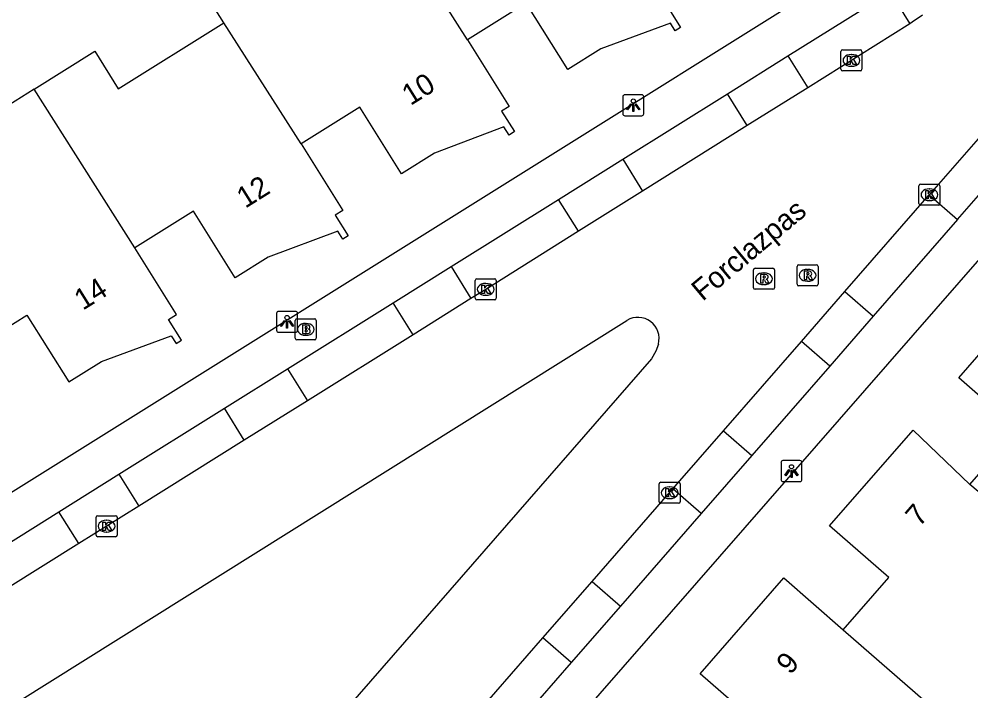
# Model space of a CAD drawing. Extents: x 158838 to 160074, y 386376 to 387776.
# Drawn here: x 159192.17 to 159237.45, y 386883.54 to 386915.5 of the extents above; entities that cross this region are included whole.
import ezdxf

# ---------------------------------------------------------------- set-up
doc = ezdxf.new("R2010")
doc.units = 0
for name, color, linetype in [('IMGEO_Brandkraan', 7, 'Continuous'), ('IMGEO_Kolk', 7, 'Continuous'), ('IMGEO_Lichtpunt', 7, 'Continuous'), ('IMGEO_Openbare_ruimte_label', 7, 'Continuous'), ('IMGEO_Pand', 7, 'Continuous'), ('IMGEO_Pand_nummerreeks', 7, 'Continuous'), ('IMGEO_Parkeervlak_open', 7, 'Continuous'), ('IMGEO_Rijbaan_lokaal_open', 7, 'Continuous'), ('IMGEO_Rioolput', 7, 'Continuous'), ('IMGEO_Voetpad_open', 7, 'Continuous')]:
    doc.layers.add(name, color=color, linetype=linetype)

msp = doc.modelspace()

# ---------------------------------------------------------------- linework, layer by layer
at = {"layer": 'IMGEO_Brandkraan'}
for p, q in [((159205.306, 386900.315), (159205.306, 386901.167)), ((159205.381, 386901.241), (159206.233, 386901.241)), ((159206.307, 386901.167), (159206.307, 386900.315)), ((159205.794, 386901.021), (159205.819, 386901.021)), ((159205.817, 386900.461), (159205.792, 386900.461)), ((159206.233, 386900.241), (159205.381, 386900.241))]:
    msp.add_line(p, q, dxfattribs=at)
for points in [[(159205.306, 386900.315), (159205.306, 386901.167)], [(159205.381, 386901.241), (159206.233, 386901.241)], [(159206.307, 386901.167), (159206.307, 386900.315)], [(159205.654, 386900.941), (159205.654, 386900.541), (159205.867, 386900.541)], [(159205.885, 386900.941), (159205.654, 386900.941)], [(159205.833, 386900.86), (159205.779, 386900.86), (159205.779, 386900.784)], [(159205.779, 386900.784), (159205.832, 386900.784)], [(159205.841, 386900.708), (159205.779, 386900.708), (159205.779, 386900.627)], [(159205.779, 386900.627), (159205.841, 386900.627)], [(159206.233, 386900.241), (159205.381, 386900.241)]]:
    msp.add_lwpolyline(points, dxfattribs=at)
for centre, radius, start, end in [((159205.383, 386901.165), 0.0765, 91.552, 178.448), ((159205.383, 386901.165), 0.0765, 91.552, 178.448), ((159206.231, 386901.165), 0.0765, 1.552, 88.448), ((159206.231, 386901.165), 0.0765, 1.552, 88.448), ((159205.834, 386900.822), 0.0379, 267.8285, 90.9355), ((159205.842, 386900.667), 0.0404, 269.8759, 90.5077), ((159205.889, 386900.796), 0.145, 59.4692, 91.5367), ((159205.914, 386900.843), 0.0922, 285.5137, 58.1501), ((159205.919, 386900.651), 0.105, 301.3115, 78.989), ((159205.383, 386900.317), 0.0765, 181.552, 268.448), ((159205.383, 386900.317), 0.0765, 181.552, 268.448), ((159205.873, 386900.792), 0.251, 268.6676, 293.5347), ((159206.231, 386900.317), 0.0765, 271.552, 358.448), ((159206.231, 386900.317), 0.0765, 271.552, 358.448)]:
    msp.add_arc(centre, radius, start, end, dxfattribs=at)
for centre, major_axis, ratio, start_param, end_param in [((159205.793, 386900.741), (-0.387, 0.002), 0.722429, 4.712389, 7.853982), ((159205.818, 386900.741), (-0.39, 0.002), 0.717154, 1.570796, 4.712389)]:
    msp.add_ellipse(centre, major_axis=major_axis, ratio=ratio, start_param=start_param, end_param=end_param, dxfattribs=at)
at = {"layer": 'IMGEO_Kolk'}
for p, q in [((159231.261, 386913.106), (159231.261, 386913.958)), ((159231.336, 386914.032), (159232.188, 386914.032)), ((159232.262, 386913.958), (159232.262, 386913.106)), ((159231.749, 386913.812), (159231.774, 386913.812)), ((159232.188, 386913.032), (159231.336, 386913.032)), ((159231.772, 386913.252), (159231.747, 386913.252)), ((159234.972, 386906.718), (159234.972, 386907.57)), ((159235.047, 386907.644), (159235.899, 386907.644)), ((159235.973, 386907.57), (159235.973, 386906.718)), ((159235.46, 386907.424), (159235.485, 386907.424)), ((159235.899, 386906.644), (159235.047, 386906.644)), ((159235.483, 386906.864), (159235.458, 386906.864)), ((159213.866, 386902.217), (159213.866, 386903.069)), ((159213.941, 386903.143), (159214.793, 386903.143)), ((159214.867, 386903.069), (159214.867, 386902.217)), ((159214.354, 386902.923), (159214.379, 386902.923)), ((159214.793, 386902.143), (159213.941, 386902.143)), ((159214.377, 386902.363), (159214.352, 386902.363)), ((159222.69, 386893.47), (159223.542, 386893.47)), ((159222.615, 386892.544), (159222.615, 386893.396)), ((159223.103, 386893.25), (159223.128, 386893.25)), ((159223.616, 386893.396), (159223.616, 386892.544)), ((159223.126, 386892.69), (159223.101, 386892.69)), ((159223.542, 386892.47), (159222.69, 386892.47)), ((159195.834, 386890.953), (159195.834, 386891.805)), ((159195.909, 386891.879), (159196.761, 386891.879)), ((159196.322, 386891.659), (159196.347, 386891.659)), ((159196.835, 386891.805), (159196.835, 386890.953)), ((159196.761, 386890.879), (159195.909, 386890.879)), ((159196.345, 386891.099), (159196.32, 386891.099))]:
    msp.add_line(p, q, dxfattribs=at)
for points in [[(159231.261, 386913.106), (159231.261, 386913.958)], [(159231.336, 386914.032), (159232.188, 386914.032)], [(159232.262, 386913.958), (159232.262, 386913.106)], [(159231.582, 386913.732), (159231.705, 386913.732), (159231.705, 386913.581), (159231.835, 386913.732), (159231.999, 386913.732), (159231.853, 386913.581), (159232.006, 386913.332), (159231.854, 386913.332), (159231.769, 386913.496), (159231.705, 386913.429), (159231.705, 386913.332), (159231.582, 386913.332), (159231.582, 386913.732)], [(159232.188, 386913.032), (159231.336, 386913.032)], [(159234.972, 386906.718), (159234.972, 386907.57)], [(159235.047, 386907.644), (159235.899, 386907.644)], [(159235.973, 386907.57), (159235.973, 386906.718)], [(159235.293, 386907.344), (159235.416, 386907.344), (159235.416, 386907.193), (159235.546, 386907.344), (159235.71, 386907.344), (159235.564, 386907.193), (159235.717, 386906.944), (159235.565, 386906.944), (159235.48, 386907.108), (159235.416, 386907.041), (159235.416, 386906.944), (159235.293, 386906.944), (159235.293, 386907.344)], [(159235.899, 386906.644), (159235.047, 386906.644)], [(159213.866, 386902.217), (159213.866, 386903.069)], [(159213.941, 386903.143), (159214.793, 386903.143)], [(159214.867, 386903.069), (159214.867, 386902.217)], [(159214.187, 386902.843), (159214.31, 386902.843), (159214.31, 386902.692), (159214.44, 386902.843), (159214.604, 386902.843), (159214.458, 386902.692), (159214.611, 386902.443), (159214.459, 386902.443), (159214.374, 386902.607), (159214.31, 386902.54), (159214.31, 386902.443), (159214.187, 386902.443), (159214.187, 386902.843)], [(159214.793, 386902.143), (159213.941, 386902.143)], [(159222.69, 386893.47), (159223.542, 386893.47)], [(159222.615, 386892.544), (159222.615, 386893.396)], [(159222.936, 386893.17), (159223.059, 386893.17), (159223.059, 386893.019), (159223.189, 386893.17), (159223.353, 386893.17), (159223.207, 386893.019), (159223.36, 386892.77), (159223.208, 386892.77), (159223.123, 386892.934), (159223.059, 386892.867), (159223.059, 386892.77), (159222.936, 386892.77), (159222.936, 386893.17)], [(159223.616, 386893.396), (159223.616, 386892.544)], [(159223.542, 386892.47), (159222.69, 386892.47)], [(159195.834, 386890.953), (159195.834, 386891.805)], [(159195.909, 386891.879), (159196.761, 386891.879)], [(159196.835, 386891.805), (159196.835, 386890.953)], [(159196.155, 386891.579), (159196.278, 386891.579), (159196.278, 386891.428), (159196.408, 386891.579), (159196.572, 386891.579), (159196.426, 386891.428), (159196.579, 386891.179), (159196.427, 386891.179), (159196.342, 386891.343), (159196.278, 386891.276), (159196.278, 386891.179), (159196.155, 386891.179), (159196.155, 386891.579)], [(159196.761, 386890.879), (159195.909, 386890.879)]]:
    msp.add_lwpolyline(points, dxfattribs=at)
for centre, start, end in [((159231.338, 386913.956), 91.552, 178.448), ((159231.338, 386913.956), 91.552, 178.448), ((159232.186, 386913.956), 1.552, 88.448), ((159232.186, 386913.956), 1.552, 88.448), ((159231.338, 386913.108), 181.552, 268.448), ((159231.338, 386913.108), 181.552, 268.448), ((159232.186, 386913.108), 271.552, 358.448), ((159232.186, 386913.108), 271.552, 358.448), ((159235.049, 386907.568), 91.552, 178.448), ((159235.049, 386907.568), 91.552, 178.448), ((159235.897, 386907.568), 1.552, 88.448), ((159235.897, 386907.568), 1.552, 88.448), ((159235.049, 386906.72), 181.552, 268.448), ((159235.049, 386906.72), 181.552, 268.448), ((159235.897, 386906.72), 271.552, 358.448), ((159235.897, 386906.72), 271.552, 358.448), ((159213.943, 386903.067), 91.552, 178.448), ((159213.943, 386903.067), 91.552, 178.448), ((159214.791, 386903.067), 1.552, 88.448), ((159214.791, 386903.067), 1.552, 88.448), ((159213.943, 386902.219), 181.552, 268.448), ((159213.943, 386902.219), 181.552, 268.448), ((159214.791, 386902.219), 271.552, 358.448), ((159214.791, 386902.219), 271.552, 358.448), ((159222.692, 386893.394), 91.552, 178.448), ((159222.692, 386893.394), 91.552, 178.448), ((159223.54, 386893.394), 1.552, 88.448), ((159223.54, 386893.394), 1.552, 88.448), ((159222.692, 386892.546), 181.552, 268.448), ((159222.692, 386892.546), 181.552, 268.448), ((159223.54, 386892.546), 271.552, 358.448), ((159223.54, 386892.546), 271.552, 358.448), ((159195.911, 386891.803), 91.552, 178.448), ((159195.911, 386891.803), 91.552, 178.448), ((159196.759, 386891.803), 1.552, 88.448), ((159196.759, 386891.803), 1.552, 88.448), ((159195.911, 386890.955), 181.552, 268.448), ((159195.911, 386890.955), 181.552, 268.448), ((159196.759, 386890.955), 271.552, 358.448), ((159196.759, 386890.955), 271.552, 358.448)]:
    msp.add_arc(centre, 0.0765, start, end, dxfattribs=at)
for centre, major_axis, ratio, start_param, end_param in [((159231.748, 386913.532), (-0.387, 0.002), 0.722429, 4.712389, 7.853982), ((159231.773, 386913.532), (-0.39, 0.002), 0.717154, 1.570796, 4.712389), ((159235.459, 386907.144), (-0.387, 0.002), 0.722429, 4.712389, 7.853982), ((159235.484, 386907.144), (-0.39, 0.002), 0.717154, 1.570796, 4.712389), ((159214.353, 386902.643), (-0.387, 0.002), 0.722429, 4.712389, 7.853982), ((159214.378, 386902.643), (-0.39, 0.002), 0.717154, 1.570796, 4.712389), ((159223.102, 386892.97), (-0.387, 0.002), 0.722429, 4.712389, 7.853982), ((159223.127, 386892.97), (-0.39, 0.002), 0.717154, 1.570796, 4.712389), ((159196.321, 386891.379), (-0.387, 0.002), 0.722429, 4.712389, 7.853982), ((159196.346, 386891.379), (-0.39, 0.002), 0.717154, 1.570796, 4.712389)]:
    msp.add_ellipse(centre, major_axis=major_axis, ratio=ratio, start_param=start_param, end_param=end_param, dxfattribs=at)
at = {"layer": 'IMGEO_Lichtpunt'}
for p, q in [((159220.887, 386911.801), (159220.887, 386910.994)), ((159220.887, 386911.801), (159220.887, 386910.994)), ((159221.789, 386911.896), (159220.981, 386911.896)), ((159221.789, 386911.896), (159220.981, 386911.896)), ((159221.883, 386910.994), (159221.883, 386911.801)), ((159221.883, 386910.994), (159221.883, 386911.801)), ((159220.981, 386910.9), (159221.789, 386910.9)), ((159220.981, 386910.9), (159221.789, 386910.9)), ((159204.419, 386901.502), (159204.419, 386900.695)), ((159204.419, 386901.502), (159204.419, 386900.695)), ((159205.321, 386901.597), (159204.513, 386901.597)), ((159205.321, 386901.597), (159204.513, 386901.597)), ((159205.415, 386900.695), (159205.415, 386901.502)), ((159205.415, 386900.695), (159205.415, 386901.502)), ((159204.513, 386900.601), (159205.321, 386900.601)), ((159204.513, 386900.601), (159205.321, 386900.601)), ((159228.412, 386894.406), (159228.412, 386893.599)), ((159228.412, 386894.406), (159228.412, 386893.599)), ((159229.314, 386894.501), (159228.506, 386894.501)), ((159229.314, 386894.501), (159228.506, 386894.501)), ((159229.408, 386893.599), (159229.408, 386894.406)), ((159229.408, 386893.599), (159229.408, 386894.406)), ((159228.506, 386893.505), (159229.314, 386893.505)), ((159228.506, 386893.505), (159229.314, 386893.505))]:
    msp.add_line(p, q, dxfattribs=at)
for points in [[(159221.261, 386911.465), (159221.3, 386911.437), (159221.112, 386911.175), (159221.074, 386911.202), (159221.261, 386911.465)], [(159221.363, 386911.417), (159221.41, 386911.417), (159221.41, 386911.095), (159221.363, 386911.095), (159221.363, 386911.417)], [(159221.473, 386911.437), (159221.511, 386911.464), (159221.698, 386911.202), (159221.659, 386911.174), (159221.473, 386911.437)], [(159204.793, 386901.166), (159204.832, 386901.138), (159204.644, 386900.876), (159204.606, 386900.903), (159204.793, 386901.166)], [(159205.005, 386901.138), (159205.043, 386901.165), (159205.23, 386900.903), (159205.191, 386900.875), (159205.005, 386901.138)], [(159204.895, 386901.118), (159204.942, 386901.118), (159204.942, 386900.796), (159204.895, 386900.796), (159204.895, 386901.118)], [(159228.786, 386894.07), (159228.825, 386894.042), (159228.637, 386893.78), (159228.599, 386893.807), (159228.786, 386894.07)], [(159228.888, 386894.022), (159228.935, 386894.022), (159228.935, 386893.7), (159228.888, 386893.7), (159228.888, 386894.022)], [(159228.998, 386894.042), (159229.036, 386894.069), (159229.223, 386893.807), (159229.184, 386893.779), (159228.998, 386894.042)]]:
    msp.add_lwpolyline(points, dxfattribs=at)
for centre in [(159221.386, 386911.599), (159204.918, 386901.3), (159228.911, 386894.204)]:
    msp.add_circle(centre, 0.0994, dxfattribs=at)
for centre, start, end in [((159220.981, 386911.801), 90, 180), ((159220.981, 386911.801), 90, 180), ((159221.789, 386911.801), 0, 90), ((159221.789, 386911.801), 0, 90), ((159220.981, 386910.994), 180, 270), ((159220.981, 386910.994), 180, 270), ((159221.789, 386910.994), 270, 0), ((159221.789, 386910.994), 270, 360), ((159204.513, 386901.502), 90, 180), ((159204.513, 386901.502), 90, 180), ((159205.321, 386901.502), 0, 90), ((159205.321, 386901.502), 0, 90), ((159204.513, 386900.695), 180, 270), ((159204.513, 386900.695), 180, 270), ((159205.321, 386900.695), 270, 0), ((159205.321, 386900.695), 270, 360), ((159228.506, 386894.406), 90, 180), ((159228.506, 386894.406), 90, 180), ((159229.314, 386894.406), 0, 90), ((159229.314, 386894.406), 0, 90), ((159228.506, 386893.599), 180, 270), ((159228.506, 386893.599), 180, 270), ((159229.314, 386893.599), 270, 0), ((159229.314, 386893.599), 270, 360)]:
    msp.add_arc(centre, 0.0946, start, end, dxfattribs=at)
at = {"layer": 'IMGEO_Pand'}
for points in [[(159201.908, 386915.311), (159200.804, 386917.086), (159203.608, 386918.838), (159208.73, 386922.039), (159209.844, 386920.261)], [(159213.501, 386914.511), (159209.844, 386920.261)], [(159221.417, 386919.464), (159223.399, 386916.297), (159223.026, 386916.064), (159223.635, 386915.09), (159223.381, 386914.931), (159223.148, 386915.304), (159219.845, 386914.073), (159218.277, 386913.092), (159216.295, 386916.259), (159213.501, 386914.511)], [(159192.89, 386912.158), (159195.772, 386913.965), (159196.88, 386912.184), (159201.908, 386915.311)], [(159205.591, 386909.562), (159201.908, 386915.311)], [(159213.501, 386914.511), (159215.482, 386911.344), (159215.118, 386911.116), (159215.728, 386910.142), (159215.474, 386909.983), (159215.235, 386910.364), (159211.928, 386909.119), (159210.368, 386908.143), (159208.386, 386911.31), (159205.591, 386909.562)], [(159192.89, 386912.158), (159188.356, 386909.315), (159185.551, 386913.789), (159182.167, 386911.667), (159184.973, 386907.194), (159186.089, 386905.415)], [(159197.67, 386904.617), (159192.89, 386912.158)], [(159205.591, 386909.562), (159207.573, 386906.395), (159207.209, 386906.167), (159207.818, 386905.193), (159207.564, 386905.034), (159207.331, 386905.407), (159204.02, 386904.171), (159202.452, 386903.19), (159200.465, 386906.365), (159197.67, 386904.617)], [(159189.75, 386899.673), (159192.545, 386901.421), (159194.537, 386898.237), (159196.097, 386899.213), (159199.412, 386900.439), (159199.64, 386900.075), (159199.894, 386900.234), (159199.284, 386901.208), (159199.657, 386901.441), (159197.67, 386904.617)], [(159237.392, 386893.355), (159239.681, 386895.976), (159236.864, 386898.436), (159240.835, 386902.983), (159243.652, 386900.523)], [(159231.368, 386886.458), (159233.539, 386888.943), (159230.722, 386891.403), (159234.694, 386895.951), (159237.392, 386893.355)], [(159245.136, 386886.857), (159237.392, 386893.355)], [(159225.234, 386879.434), (159227.39, 386881.903), (159224.573, 386884.363), (159228.552, 386888.918), (159231.368, 386886.458)], [(159231.368, 386886.458), (159236.505, 386881.984), (159237.414, 386881.195)]]:
    msp.add_lwpolyline(points, dxfattribs=at)
at = {"layer": 'IMGEO_Parkeervlak_open'}
for points in [[(159228.739, 386913.745), (159229.685, 386912.234)], [(159226.808, 386910.433), (159225.861, 386911.946)], [(159220.881, 386908.832), (159221.83, 386907.316)], [(159235.464, 386907.14), (159236.814, 386905.963)], [(159218.777, 386905.405), (159217.827, 386906.923)], [(159212.716, 386903.727), (159213.666, 386902.206)], [(159231.452, 386902.539), (159232.801, 386901.363)], [(159210.911, 386900.485), (159209.961, 386902.005)], [(159230.727, 386898.986), (159229.379, 386900.162)], [(159204.937, 386898.864), (159205.885, 386897.346)], [(159202.883, 386895.471), (159201.936, 386896.987)], [(159225.682, 386895.921), (159227.028, 386894.746)], [(159196.916, 386893.848), (159197.862, 386892.335)], [(159224.617, 386891.983), (159223.271, 386893.156)], [(159195.009, 386890.553), (159194.064, 386892.065)], [(159219.432, 386888.752), (159220.776, 386887.58)], [(159218.433, 386884.894), (159217.089, 386886.065)]]:
    msp.add_lwpolyline(points, dxfattribs=at)
at = {"layer": 'IMGEO_Rijbaan_lokaal_open'}
for points in [[(159235.149, 386915.684), (159234.647, 386915.341), (159234.544, 386915.277)], [(159234.544, 386915.277), (159229.685, 386912.234)], [(159229.685, 386912.234), (159226.808, 386910.433)], [(159226.808, 386910.433), (159221.83, 386907.316)], [(159237.784, 386909.796), (159235.464, 386907.14)], [(159221.83, 386907.316), (159218.777, 386905.405)], [(159231.452, 386902.539), (159235.464, 386907.14)], [(159218.777, 386905.405), (159214.364, 386902.642), (159213.666, 386902.206)], [(159229.379, 386900.162), (159231.452, 386902.539)], [(159213.666, 386902.206), (159210.911, 386900.485)], [(159181.784, 386876.565), (159182.372, 386876.944), (159221.08, 386901.167)], [(159210.911, 386900.485), (159205.885, 386897.346)], [(159222.579, 386900.042), (159222.46, 386899.698), (159222.248, 386899.343), (159190.765, 386863.238), (159190.378, 386862.801)], [(159225.682, 386895.921), (159229.379, 386900.162)], [(159205.885, 386897.346), (159202.883, 386895.471)], [(159223.271, 386893.156), (159225.682, 386895.921)], [(159202.883, 386895.471), (159197.862, 386892.335)], [(159219.432, 386888.752), (159223.271, 386893.156)], [(159197.862, 386892.335), (159195.009, 386890.553)], [(159195.009, 386890.553), (159189.908, 386887.367)], [(159217.089, 386886.065), (159219.432, 386888.752)], [(159213.362, 386881.79), (159217.089, 386886.065)]]:
    msp.add_lwpolyline(points, dxfattribs=at)
msp.add_arc((159221.602, 386900.302), 1.011, 345.1102, 121.1133, dxfattribs=at)
at = {"layer": 'IMGEO_Rioolput'}
for p, q in [((159227.101, 386902.72), (159227.101, 386903.572)), ((159227.176, 386903.646), (159228.028, 386903.646)), ((159227.589, 386903.426), (159227.614, 386903.426)), ((159228.102, 386903.572), (159228.102, 386902.72)), ((159229.175, 386902.884), (159229.175, 386903.736)), ((159229.25, 386903.81), (159230.102, 386903.81)), ((159229.663, 386903.59), (159229.688, 386903.59)), ((159230.176, 386903.736), (159230.176, 386902.884)), ((159229.686, 386903.03), (159229.661, 386903.03)), ((159228.028, 386902.646), (159227.176, 386902.646)), ((159227.612, 386902.866), (159227.587, 386902.866)), ((159230.102, 386902.81), (159229.25, 386902.81))]:
    msp.add_line(p, q, dxfattribs=at)
for points in [[(159227.101, 386902.72), (159227.101, 386903.572)], [(159227.176, 386903.646), (159228.028, 386903.646)], [(159228.102, 386903.572), (159228.102, 386902.72)], [(159229.175, 386902.884), (159229.175, 386903.736)], [(159229.25, 386903.81), (159230.102, 386903.81)], [(159229.764, 386903.508), (159229.512, 386903.51), (159229.512, 386903.11)], [(159229.69, 386903.429), (159229.636, 386903.429), (159229.636, 386903.348)], [(159230.176, 386903.736), (159230.176, 386902.884)], [(159227.69, 386903.344), (159227.438, 386903.346), (159227.438, 386902.946)], [(159227.438, 386902.946), (159227.562, 386902.946), (159227.562, 386903.108), (159227.573, 386903.108)], [(159227.616, 386903.265), (159227.562, 386903.265), (159227.562, 386903.184)], [(159227.562, 386903.184), (159227.614, 386903.184)], [(159227.62, 386903.079), (159227.691, 386902.946), (159227.831, 386902.946), (159227.766, 386903.072)], [(159229.512, 386903.11), (159229.636, 386903.11), (159229.636, 386903.272), (159229.647, 386903.272)], [(159229.636, 386903.348), (159229.688, 386903.348)], [(159229.694, 386903.243), (159229.765, 386903.11), (159229.905, 386903.11), (159229.84, 386903.236)], [(159228.028, 386902.646), (159227.176, 386902.646)], [(159230.102, 386902.81), (159229.25, 386902.81)]]:
    msp.add_lwpolyline(points, dxfattribs=at)
for centre, radius, start, end in [((159227.178, 386903.57), 0.0765, 91.552, 178.448), ((159227.178, 386903.57), 0.0765, 91.552, 178.448), ((159228.026, 386903.57), 0.0765, 1.552, 88.448), ((159228.026, 386903.57), 0.0765, 1.552, 88.448), ((159229.252, 386903.734), 0.0765, 91.552, 178.448), ((159229.252, 386903.734), 0.0765, 91.552, 178.448), ((159229.696, 386903.333), 0.0964, 77.0061, 93.1865), ((159229.71, 386903.39), 0.0378, 276.6634, 79.6772), ((159229.763, 386903.398), 0.109, 350.3612, 89.416), ((159230.1, 386903.734), 0.0765, 1.552, 88.448), ((159230.1, 386903.734), 0.0765, 1.552, 88.448), ((159227.572, 386903.055), 0.0533, 26.0293, 88.6989), ((159227.598, 386903.373), 0.19, 274.7715, 282.9687), ((159227.622, 386903.169), 0.0964, 77.0061, 93.1865), ((159227.636, 386903.226), 0.0378, 276.6634, 79.6772), ((159227.689, 386903.234), 0.109, 350.3612, 89.416), ((159227.687, 386903.234), 0.112, 277.5842, 350.9817), ((159227.671, 386903.019), 0.108, 29.5134, 73.7905), ((159229.646, 386903.219), 0.0533, 26.0293, 88.6989), ((159229.672, 386903.537), 0.19, 274.7715, 282.9687), ((159229.761, 386903.398), 0.112, 277.5842, 350.9817), ((159229.745, 386903.183), 0.108, 29.5134, 73.7905), ((159227.178, 386902.722), 0.0765, 181.552, 268.448), ((159227.178, 386902.722), 0.0765, 181.552, 268.448), ((159228.026, 386902.722), 0.0765, 271.552, 358.448), ((159228.026, 386902.722), 0.0765, 271.552, 358.448), ((159229.252, 386902.886), 0.0765, 181.552, 268.448), ((159229.252, 386902.886), 0.0765, 181.552, 268.448), ((159230.1, 386902.886), 0.0765, 271.552, 358.448), ((159230.1, 386902.886), 0.0765, 271.552, 358.448)]:
    msp.add_arc(centre, radius, start, end, dxfattribs=at)
for centre, major_axis, ratio, start_param, end_param in [((159227.588, 386903.146), (-0.387, 0.002), 0.722429, 4.712389, 7.853982), ((159227.613, 386903.146), (-0.39, 0.002), 0.717154, 1.570796, 4.712389), ((159229.662, 386903.31), (-0.387, 0.002), 0.722429, 4.712389, 7.853982), ((159229.687, 386903.31), (-0.39, 0.002), 0.717154, 1.570796, 4.712389)]:
    msp.add_ellipse(centre, major_axis=major_axis, ratio=ratio, start_param=start_param, end_param=end_param, dxfattribs=at)
at = {"layer": 'IMGEO_Voetpad_open'}
for points in [[(159250.628, 386929.762), (159178.38, 386884.598)], [(159251.76, 386920.033), (159195.815, 386855.981), (159195.69, 386855.845), (159195.579, 386855.698), (159195.48, 386855.542), (159195.396, 386855.377), (159195.327, 386855.206), (159195.274, 386855.029), (159195.237, 386854.849), (159195.216, 386854.665), (159195.211, 386854.481), (159195.223, 386854.297), (159195.251, 386854.114), (159195.296, 386853.935), (159195.356, 386853.761), (159195.431, 386853.592)], [(159228.739, 386913.745), (159233.601, 386916.785), (159234.544, 386915.277)], [(159225.861, 386911.946), (159228.739, 386913.745)], [(159220.881, 386908.832), (159225.861, 386911.946)], [(159217.827, 386906.923), (159220.881, 386908.832)], [(159236.814, 386905.963), (159239.133, 386908.62)], [(159212.716, 386903.727), (159217.827, 386906.923)], [(159236.814, 386905.963), (159232.801, 386901.363)], [(159209.961, 386902.005), (159212.716, 386903.727)], [(159204.937, 386898.864), (159209.961, 386902.005)], [(159232.801, 386901.363), (159230.727, 386898.986)], [(159230.727, 386898.986), (159227.028, 386894.746)], [(159201.936, 386896.987), (159204.937, 386898.864)], [(159196.916, 386893.848), (159201.936, 386896.987)], [(159227.028, 386894.746), (159224.617, 386891.983)], [(159194.064, 386892.065), (159196.916, 386893.848)], [(159188.965, 386888.877), (159194.064, 386892.065)], [(159224.617, 386891.983), (159220.776, 386887.58)], [(159220.776, 386887.58), (159218.433, 386884.894)], [(159218.433, 386884.894), (159214.704, 386880.62)]]:
    msp.add_lwpolyline(points, dxfattribs=at)

# ---------------------------------------------------------------- texts
at = {"layer": 'IMGEO_Openbare_ruimte_label'}
msp.add_text('Forclazpas', height=1, rotation=39.8863, dxfattribs=at).set_placement((159224.681, 386902.048))
at = {"layer": 'IMGEO_Pand_nummerreeks'}
for s, rotation, p in [('10', 32.015, (159210.787, 386911.358)), ('12', 32.015, (159202.928, 386906.471)), ('14', 32.0169, (159195.202, 386901.621)), ('7', 48.8676, (159234.996, 386891.312)), ('9', 48.8613, (159228.852, 386884.276))]:
    msp.add_text(s, height=1, rotation=rotation, dxfattribs=at).set_placement(p)

doc.saveas('drawing.dxf')
